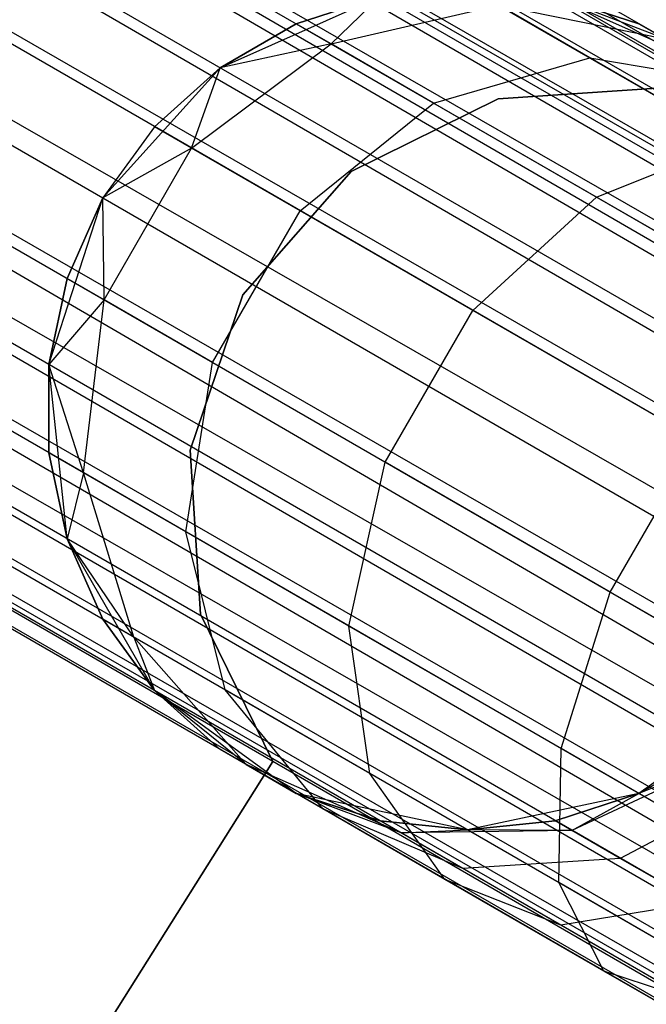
# Model space of a CAD drawing. Extents: x -189 to 189, y -189 to 189.
# Tile 413 of 591: x 51.3 to 52.79, y -31.63 to -29.29. Entities that reach past the tile are written whole.
import ezdxf

# ---------------------------------------------------------------- set-up
doc = ezdxf.new("R2010")
doc.units = 0
doc.header["$LTSCALE"] = 25.4
doc.layers.get('0').update_dxf_attribs({"linetype": 'CONTINUOUS'})

# ---------------------------------------------------------------- blocks, each defined once
blk = doc.blocks.new('CAMELEON-KENAI-C-12244_STL')
at = {"color": 0}
for p, q in [((146.4305, -83.3727, -9.3955), (37.968, -20.7519, -9.3955)), ((146.4305, -83.3727, -9.3955), (37.968, -20.7519, -9.6045)), ((146.3662, -83.484, -9), (37.968, -20.7519, -9.3955)), ((146.3662, -83.484, -9), (37.968, -20.7519, -9.3955)), ((146.4305, -83.3727, -9.3955), (37.968, -20.7519, -9.3955)), ((146.4305, -83.3727, -9.3955), (37.968, -20.7519, -9.6045)), ((146.3662, -83.484, -9), (37.9463, -20.7895, -9.191)), ((146.3662, -83.484, -9), (37.9463, -20.7895, -9.191)), ((146.4305, -83.3727, -9.3955), (37.9463, -20.7895, -9.809)), ((146.4305, -83.3727, -9.3955), (37.9463, -20.7895, -9.809)), ((146.4088, -83.4103, -9.809), (37.9463, -20.7895, -9.809)), ((146.4088, -83.4103, -9.809), (37.9463, -20.7895, -9.809)), ((37.9038, -20.8631, -9), (146.3662, -83.484, -9)), ((37.9038, -20.8631, -9), (146.3662, -83.484, -9)), ((146.4088, -83.4103, -9.809), (37.9038, -20.8631, -10)), ((146.4088, -83.4103, -9.809), (37.9038, -20.8631, -10)), ((37.8424, -20.9696, -8.8309), (146.3662, -83.484, -9)), ((37.8424, -20.9696, -8.8309), (146.3662, -83.484, -9)), ((37.8424, -20.9696, -8.8309), (146.2271, -83.7249, -8.691)), ((37.8424, -20.9696, -8.8309), (146.2271, -83.7249, -8.691)), ((146.4088, -83.4103, -9.809), (37.8424, -20.9696, -10.1691)), ((146.4088, -83.4103, -9.809), (37.8424, -20.9696, -10.1691)), ((146.3048, -83.5904, -10.1691), (37.8424, -20.9696, -10.1691)), ((146.3048, -83.5904, -10.1691), (37.8424, -20.9696, -10.1691)), ((37.7647, -21.1041, -8.691), (146.2271, -83.7249, -8.691)), ((37.7647, -21.1041, -8.691), (146.2271, -83.7249, -8.691)), ((37.7647, -21.1041, -8.691), (146.0372, -84.0539, -8.5219)), ((37.7647, -21.1041, -8.691), (146.0372, -84.0539, -8.5219)), ((146.3048, -83.5904, -10.1691), (37.7647, -21.1041, -10.309)), ((146.3048, -83.5904, -10.1691), (37.7647, -21.1041, -10.309)), ((146.1366, -83.8817, -10.4135), (37.7647, -21.1041, -10.309)), ((146.1366, -83.8817, -10.4135), (37.7647, -21.1041, -10.309)), ((37.6742, -21.2609, -8.5864), (146.0372, -84.0539, -8.5219)), ((37.6742, -21.2609, -8.5864), (146.0372, -84.0539, -8.5219)), ((146.1366, -83.8817, -10.4135), (37.6742, -21.2609, -10.4135)), ((146.1366, -83.8817, -10.4135), (37.6742, -21.2609, -10.4135)), ((146.0372, -84.0539, -8.5219), (37.5747, -21.4331, -8.5219)), ((146.0372, -84.0539, -8.5219), (37.5747, -21.4331, -8.5219)), ((37.5747, -21.4331, -10.4781), (146.1366, -83.8817, -10.4135)), ((37.5747, -21.4331, -10.4781), (146.1366, -83.8817, -10.4135)), ((37.4708, -21.6131, -8.5), (145.9332, -84.234, -8.5)), ((37.4708, -21.6131, -8.5), (145.9332, -84.234, -8.5)), ((37.4708, -21.6131, -10.5), (145.9332, -84.234, -10.5)), ((37.4708, -21.6131, -10.5), (145.9332, -84.234, -10.5)), ((37.4708, -21.6131, -10.5), (146.1366, -83.8817, -10.4135)), ((37.4708, -21.6131, -10.5), (146.1366, -83.8817, -10.4135)), ((37.3668, -21.7932, -8.5219), (145.8293, -84.414, -8.5219)), ((37.3668, -21.7932, -8.5219), (145.8293, -84.414, -8.5219)), ((37.3668, -21.7932, -8.5219), (145.6393, -84.743, -8.691)), ((37.3668, -21.7932, -8.5219), (145.6393, -84.743, -8.691)), ((37.3668, -21.7932, -10.4781), (145.9332, -84.234, -10.5)), ((37.3668, -21.7932, -10.4781), (145.9332, -84.234, -10.5)), ((145.7299, -84.5862, -10.4135), (37.2674, -21.9654, -10.4135)), ((37.2674, -21.9654, -10.4135), (145.9332, -84.234, -10.5)), ((145.7299, -84.5862, -10.4135), (37.2674, -21.9654, -10.4135)), ((37.2674, -21.9654, -8.5864), (145.6393, -84.743, -8.691)), ((37.2674, -21.9654, -8.5864), (145.6393, -84.743, -8.691)), ((37.2674, -21.9654, -10.4135), (145.9332, -84.234, -10.5)), ((145.7299, -84.5862, -10.4135), (37.1769, -22.1222, -10.309)), ((145.7299, -84.5862, -10.4135), (37.1769, -22.1222, -10.309)), ((145.6393, -84.743, -8.691), (37.1769, -22.1222, -8.691)), ((37.1769, -22.1222, -8.691), (145.5002, -84.984, -9)), ((37.1769, -22.1222, -8.691), (145.5002, -84.984, -9)), ((145.6393, -84.743, -8.691), (37.1769, -22.1222, -8.691)), ((145.7299, -84.5862, -10.4135), (37.0992, -22.2567, -10.1691)), ((145.7299, -84.5862, -10.4135), (37.0992, -22.2567, -10.1691)), ((145.5617, -84.8775, -10.1691), (37.0992, -22.2567, -10.1691)), ((145.5617, -84.8775, -10.1691), (37.0992, -22.2567, -10.1691)), ((37.0992, -22.2567, -8.8309), (145.5002, -84.984, -9)), ((37.0992, -22.2567, -8.8309), (145.5002, -84.984, -9)), ((145.5617, -84.8775, -10.1691), (37.0378, -22.3631, -10)), ((145.5617, -84.8775, -10.1691), (37.0378, -22.3631, -10)), ((145.5002, -84.984, -9), (37.0378, -22.3631, -9)), ((145.5002, -84.984, -9), (37.0378, -22.3631, -9)), ((145.5617, -84.8775, -10.1691), (36.9953, -22.4368, -9.809)), ((145.5617, -84.8775, -10.1691), (36.9953, -22.4368, -9.809)), ((145.4577, -85.0576, -9.809), (36.9953, -22.4368, -9.809)), ((145.4577, -85.0576, -9.809), (36.9953, -22.4368, -9.809)), ((145.436, -85.0952, -9.3955), (36.9953, -22.4368, -9.191)), ((145.436, -85.0952, -9.3955), (36.9953, -22.4368, -9.191)), ((145.5002, -84.984, -9), (36.9953, -22.4368, -9.191)), ((145.5002, -84.984, -9), (36.9953, -22.4368, -9.191)), ((145.4577, -85.0576, -9.809), (36.9735, -22.4744, -9.6045)), ((145.4577, -85.0576, -9.809), (36.9735, -22.4744, -9.3955)), ((145.4577, -85.0576, -9.809), (36.9735, -22.4744, -9.6045)), ((145.4577, -85.0576, -9.809), (36.9735, -22.4744, -9.3955)), ((145.436, -85.0952, -9.3955), (36.9735, -22.4744, -9.3955)), ((145.436, -85.0952, -9.3955), (36.9735, -22.4744, -9.3955)), ((51.7786, -29.4041, -167), (52.1585, -29.235, -167)), ((51.7786, -29.4041, -167), (52.1585, -29.235, -167)), ((52.1585, -29.235, -161.5), (51.9597, -29.2996, -161.5)), ((51.9597, -29.2996, -161.5), (52.1585, -29.235, -167)), ((51.9597, -29.2996, -161.5), (52.1585, -29.235, -167)), ((52.1585, -29.235, -161.5), (51.9597, -29.2996, -161.5)), ((52.0426, -29.3474, -160.773), (52.1585, -29.235, -161.5)), ((52.0426, -29.3474, -160.773), (52.1585, -29.235, -161.5)), ((52.0426, -29.3474, -160.773), (52.4402, -29.2557, -160.853)), ((52.0426, -29.3474, -160.773), (52.4402, -29.2557, -160.853)), ((52.4402, -29.2557, -160.853), (52.8353, -29.3354, -160.9553)), ((52.6565, -29.3806, -160.25), (52.4402, -29.2557, -160.853)), ((52.6565, -29.3806, -160.25), (52.4402, -29.2557, -160.853)), ((52.4402, -29.2557, -160.853), (52.8353, -29.3354, -160.9553)), ((52.5743, -29.235, -167), (52.9542, -29.4041, -167)), ((52.8353, -29.3354, -160.9553), (52.5743, -29.235, -161.5)), ((52.8353, -29.3354, -160.9553), (52.5743, -29.235, -161.5)), ((52.7732, -29.2996, -161.5), (52.5743, -29.235, -161.5)), ((52.5743, -29.235, -167), (52.7732, -29.2996, -161.5)), ((52.5743, -29.235, -167), (52.9542, -29.4041, -167)), ((52.7732, -29.2996, -161.5), (52.5743, -29.235, -161.5)), ((52.5743, -29.235, -167), (52.7732, -29.2996, -161.5)), ((51.9597, -29.2996, -161.5), (51.7786, -29.4041, -161.5)), ((51.7786, -29.4041, -167), (51.9597, -29.2996, -161.5)), ((51.9597, -29.2996, -161.5), (51.7786, -29.4041, -161.5)), ((51.7786, -29.4041, -167), (51.9597, -29.2996, -161.5)), ((52.0426, -29.3474, -160.773), (51.9597, -29.2996, -161.5)), ((52.0426, -29.3474, -160.773), (51.9597, -29.2996, -161.5)), ((52.8353, -29.3354, -160.9553), (52.7732, -29.2996, -161.5)), ((52.7732, -29.2996, -161.5), (52.9542, -29.4041, -167)), ((52.8353, -29.3354, -160.9553), (52.7732, -29.2996, -161.5)), ((52.7732, -29.2996, -161.5), (52.9542, -29.4041, -167)), ((51.7112, -29.5947, -160.7292), (52.0426, -29.3474, -160.773)), ((51.7112, -29.5947, -160.7292), (52.0426, -29.3474, -160.773)), ((52.0426, -29.3474, -160.773), (51.7786, -29.4041, -161.5)), ((52.0426, -29.3474, -160.773), (51.7786, -29.4041, -161.5)), ((52.2856, -29.4878, -160.0955), (52.0426, -29.3474, -160.773)), ((52.2856, -29.4878, -160.0955), (52.0426, -29.3474, -160.773)), ((52.2856, -29.4878, -160.0955), (52.6565, -29.3806, -160.25)), ((52.2856, -29.4878, -160.0955), (52.6565, -29.3806, -160.25)), ((52.6565, -29.3806, -160.25), (53.0173, -29.4406, -160.4477)), ((53.0006, -29.5793, -159.7322), (52.6565, -29.3806, -160.25)), ((53.0006, -29.5793, -159.7322), (52.6565, -29.3806, -160.25)), ((52.6565, -29.3806, -160.25), (53.0173, -29.4406, -160.4477)), ((51.5004, -29.7131, -167), (51.7786, -29.4041, -167)), ((51.5004, -29.7131, -167), (51.7786, -29.4041, -167)), ((51.7786, -29.4041, -161.5), (51.6233, -29.544, -161.5)), ((51.6233, -29.544, -161.5), (51.7786, -29.4041, -167)), ((51.6233, -29.544, -161.5), (51.7786, -29.4041, -167)), ((51.7786, -29.4041, -161.5), (51.6233, -29.544, -161.5)), ((51.7112, -29.5947, -160.7292), (51.7786, -29.4041, -161.5)), ((51.7112, -29.5947, -160.7292), (51.7786, -29.4041, -161.5)), ((51.7786, -29.4041, -161.5), (51.7786, -29.4041, -167)), ((51.7786, -29.4041, -161.5), (51.7786, -29.4041, -167)), ((52.8276, -29.4518, -165), (52.4389, -29.4778, -165)), ((52.4389, -29.4778, -167), (52.8276, -29.4518, -167)), ((52.4389, -29.4778, -167), (52.8276, -29.4518, -167)), ((52.8276, -29.4518, -165), (52.4389, -29.4778, -165)), ((51.9688, -29.7435, -160.0109), (52.2856, -29.4878, -160.0955)), ((51.9688, -29.7435, -160.0109), (52.2856, -29.4878, -160.0955)), ((52.4389, -29.4778, -165), (52.0897, -29.6503, -165)), ((52.0897, -29.6503, -167), (52.4389, -29.4778, -167)), ((52.0897, -29.6503, -167), (52.4389, -29.4778, -167)), ((52.4389, -29.4778, -165), (52.0897, -29.6503, -165)), ((52.6722, -29.711, -159.5137), (52.2856, -29.4878, -160.0955)), ((52.6722, -29.711, -159.5137), (52.2856, -29.4878, -160.0955)), ((52.4389, -29.4778, -165), (52.4389, -29.4778, -167)), ((52.4389, -29.4778, -165), (52.4389, -29.4778, -167)), ((51.6233, -29.544, -161.5), (51.5004, -29.7131, -161.5)), ((51.6233, -29.544, -161.5), (51.5004, -29.7131, -161.5)), ((51.6233, -29.544, -161.5), (51.5004, -29.7131, -167)), ((51.6233, -29.544, -161.5), (51.5004, -29.7131, -167)), ((51.7112, -29.5947, -160.7292), (51.6233, -29.544, -161.5)), ((51.7112, -29.5947, -160.7292), (51.6233, -29.544, -161.5)), ((52.6722, -29.711, -159.5137), (53.0006, -29.5793, -159.7322)), ((52.6722, -29.711, -159.5137), (53.0006, -29.5793, -159.7322)), ((51.7112, -29.5947, -160.7292), (51.5004, -29.7131, -161.5)), ((51.7112, -29.5947, -160.7292), (51.5004, -29.7131, -161.5)), ((51.5032, -29.9549, -160.7292), (51.7112, -29.5947, -160.7292)), ((51.5032, -29.9549, -160.7292), (51.7112, -29.5947, -160.7292)), ((51.9688, -29.7435, -160.0109), (51.7112, -29.5947, -160.7292)), ((51.9688, -29.7435, -160.0109), (51.7112, -29.5947, -160.7292)), ((52.0897, -29.6503, -165), (51.8329, -29.9432, -165)), ((51.8329, -29.9432, -167), (52.0897, -29.6503, -167)), ((51.8329, -29.9432, -167), (52.0897, -29.6503, -167)), ((52.0897, -29.6503, -165), (51.8329, -29.9432, -165)), ((52.0897, -29.6503, -165), (52.0897, -29.6503, -167)), ((52.0897, -29.6503, -165), (52.0897, -29.6503, -167)), ((51.3719, -30.1086, -167), (51.5004, -29.7131, -167)), ((51.3719, -30.1086, -167), (51.5004, -29.7131, -167)), ((51.5004, -29.7131, -161.5), (51.4154, -29.9041, -161.5)), ((51.4154, -29.9041, -161.5), (51.5004, -29.7131, -167)), ((51.5004, -29.7131, -161.5), (51.4154, -29.9041, -161.5)), ((51.4154, -29.9041, -161.5), (51.5004, -29.7131, -167)), ((51.5032, -29.9549, -160.7292), (51.5004, -29.7131, -161.5)), ((51.5032, -29.9549, -160.7292), (51.5004, -29.7131, -161.5)), ((51.5004, -29.7131, -161.5), (51.5004, -29.7131, -167)), ((51.5004, -29.7131, -161.5), (51.5004, -29.7131, -167)), ((52.3787, -29.9801, -159.3941), (52.6722, -29.711, -159.5137)), ((52.3787, -29.9801, -159.3941), (52.6722, -29.711, -159.5137)), ((53.176, -30.0018, -159.0673), (52.6722, -29.711, -159.5137)), ((53.176, -30.0018, -159.0673), (52.6722, -29.711, -159.5137)), ((51.7609, -30.1036, -160.0109), (51.9688, -29.7435, -160.0109)), ((51.7609, -30.1036, -160.0109), (51.9688, -29.7435, -160.0109)), ((52.3787, -29.9801, -159.3941), (51.9688, -29.7435, -160.0109)), ((52.3787, -29.9801, -159.3941), (51.9688, -29.7435, -160.0109)), ((51.4154, -29.9041, -161.5), (51.3719, -30.1086, -161.5)), ((51.3719, -30.1086, -167), (51.4154, -29.9041, -161.5)), ((51.4154, -29.9041, -161.5), (51.3719, -30.1086, -161.5)), ((51.3719, -30.1086, -167), (51.4154, -29.9041, -161.5)), ((51.5032, -29.9549, -160.7292), (51.4154, -29.9041, -161.5)), ((51.5032, -29.9549, -160.7292), (51.4154, -29.9041, -161.5)), ((51.5032, -29.9549, -160.7292), (51.3719, -30.1086, -161.5)), ((51.5032, -29.9549, -160.7292), (51.3719, -30.1086, -161.5)), ((51.4548, -30.3655, -160.773), (51.5032, -29.9549, -160.7292)), ((51.4548, -30.3655, -160.773), (51.5032, -29.9549, -160.7292)), ((51.7609, -30.1036, -160.0109), (51.5032, -29.9549, -160.7292)), ((51.7609, -30.1036, -160.0109), (51.5032, -29.9549, -160.7292)), ((51.8329, -29.9432, -165), (51.7074, -30.312, -165)), ((51.7074, -30.312, -167), (51.8329, -29.9432, -167)), ((51.7074, -30.312, -167), (51.8329, -29.9432, -167)), ((51.8329, -29.9432, -165), (51.7074, -30.312, -165)), ((51.8329, -29.9432, -165), (51.8329, -29.9432, -167)), ((51.8329, -29.9432, -165), (51.8329, -29.9432, -167)), ((52.1708, -30.3403, -159.3941), (52.3787, -29.9801, -159.3941)), ((52.1708, -30.3403, -159.3941), (52.3787, -29.9801, -159.3941)), ((52.9129, -30.2885, -158.9209), (52.3787, -29.9801, -159.3941)), ((52.9129, -30.2885, -158.9209), (52.3787, -29.9801, -159.3941)), ((51.4154, -30.5222, -167), (51.3719, -30.1086, -167)), ((51.4548, -30.3655, -160.773), (51.3719, -30.1086, -161.5)), ((51.3719, -30.1086, -161.5), (51.3719, -30.3177, -161.5)), ((51.4548, -30.3655, -160.773), (51.3719, -30.1086, -161.5)), ((51.3719, -30.3177, -161.5), (51.3719, -30.1086, -167)), ((51.4154, -30.5222, -167), (51.3719, -30.1086, -167)), ((51.3719, -30.3177, -161.5), (51.3719, -30.1086, -167)), ((51.3719, -30.1086, -161.5), (51.3719, -30.3177, -161.5)), ((51.3719, -30.1086, -161.5), (51.3719, -30.1086, -167)), ((51.3719, -30.1086, -161.5), (51.3719, -30.1086, -167)), ((51.6978, -30.5058, -160.0955), (51.7609, -30.1036, -160.0109)), ((51.6978, -30.5058, -160.0955), (51.7609, -30.1036, -160.0109)), ((52.1708, -30.3403, -159.3941), (51.7609, -30.1036, -160.0109)), ((52.1708, -30.3403, -159.3941), (51.7609, -30.1036, -160.0109)), ((52.7049, -30.6487, -158.9209), (52.9129, -30.2885, -158.9209)), ((52.7049, -30.6487, -158.9209), (52.9129, -30.2885, -158.9209)), ((51.4548, -30.3655, -160.773), (51.3719, -30.3177, -161.5)), ((51.3719, -30.3177, -161.5), (51.4154, -30.5222, -161.5)), ((51.4548, -30.3655, -160.773), (51.3719, -30.3177, -161.5)), ((51.4154, -30.5222, -167), (51.3719, -30.3177, -161.5)), ((51.3719, -30.3177, -161.5), (51.4154, -30.5222, -161.5)), ((51.4154, -30.5222, -167), (51.3719, -30.3177, -161.5)), ((51.7074, -30.312, -165), (51.7074, -30.312, -167)), ((51.7074, -30.312, -165), (51.7074, -30.312, -167)), ((51.7074, -30.312, -165), (51.7324, -30.7007, -165)), ((51.7324, -30.7007, -167), (51.7074, -30.312, -167)), ((51.7324, -30.7007, -167), (51.7074, -30.312, -167)), ((51.7074, -30.312, -165), (51.7324, -30.7007, -165)), ((52.0844, -30.729, -159.5137), (52.1708, -30.3403, -159.3941)), ((52.0844, -30.729, -159.5137), (52.1708, -30.3403, -159.3941)), ((52.7049, -30.6487, -158.9209), (52.1708, -30.3403, -159.3941)), ((52.7049, -30.6487, -158.9209), (52.1708, -30.3403, -159.3941)), ((51.4548, -30.3655, -160.773), (51.4154, -30.5222, -161.5)), ((51.4548, -30.3655, -160.773), (51.4154, -30.5222, -161.5)), ((51.5742, -30.7557, -160.853), (51.4548, -30.3655, -160.773)), ((51.6978, -30.5058, -160.0955), (51.4548, -30.3655, -160.773)), ((51.5742, -30.7557, -160.853), (51.4548, -30.3655, -160.773)), ((51.6978, -30.5058, -160.0955), (51.4548, -30.3655, -160.773)), ((51.7905, -30.8806, -160.25), (51.6978, -30.5058, -160.0955)), ((52.0844, -30.729, -159.5137), (51.6978, -30.5058, -160.0955)), ((51.7905, -30.8806, -160.25), (51.6978, -30.5058, -160.0955)), ((52.0844, -30.729, -159.5137), (51.6978, -30.5058, -160.0955)), ((51.6233, -30.8823, -167), (51.4154, -30.5222, -167)), ((51.5742, -30.7557, -160.853), (51.4154, -30.5222, -161.5)), ((51.4154, -30.5222, -161.5), (51.5004, -30.7131, -161.5)), ((51.5742, -30.7557, -160.853), (51.4154, -30.5222, -161.5)), ((51.5004, -30.7131, -161.5), (51.4154, -30.5222, -167)), ((51.6233, -30.8823, -167), (51.4154, -30.5222, -167)), ((51.5004, -30.7131, -161.5), (51.4154, -30.5222, -167)), ((51.4154, -30.5222, -161.5), (51.5004, -30.7131, -161.5)), ((51.4154, -30.5222, -161.5), (51.4154, -30.5222, -167)), ((51.4154, -30.5222, -161.5), (51.4154, -30.5222, -167)), ((52.5882, -31.0199, -159.0673), (52.7049, -30.6487, -158.9209)), ((52.5882, -31.0199, -159.0673), (52.7049, -30.6487, -158.9209)), ((53.327, -31.0078, -158.6233), (52.7049, -30.6487, -158.9209)), ((53.327, -31.0078, -158.6233), (52.7049, -30.6487, -158.9209)), ((51.7324, -30.7007, -165), (51.7324, -30.7007, -167)), ((51.7324, -30.7007, -165), (51.7324, -30.7007, -167)), ((51.7324, -30.7007, -165), (51.904, -31.0504, -165)), ((51.904, -31.0504, -167), (51.7324, -30.7007, -167)), ((51.904, -31.0504, -167), (51.7324, -30.7007, -167)), ((51.7324, -30.7007, -165), (51.904, -31.0504, -165)), ((51.5742, -30.7557, -160.853), (51.5004, -30.7131, -161.5)), ((51.5004, -30.7131, -161.5), (51.6233, -30.8823, -161.5)), ((51.5742, -30.7557, -160.853), (51.5004, -30.7131, -161.5)), ((51.6233, -30.8823, -167), (51.5004, -30.7131, -161.5)), ((51.5004, -30.7131, -161.5), (51.6233, -30.8823, -161.5)), ((51.6233, -30.8823, -167), (51.5004, -30.7131, -161.5)), ((52.1345, -31.0793, -159.7322), (52.0844, -30.729, -159.5137)), ((52.5882, -31.0199, -159.0673), (52.0844, -30.729, -159.5137)), ((52.1345, -31.0793, -159.7322), (52.0844, -30.729, -159.5137)), ((52.5882, -31.0199, -159.0673), (52.0844, -30.729, -159.5137)), ((51.8407, -31.058, -160.9553), (51.5742, -30.7557, -160.853)), ((51.5742, -30.7557, -160.853), (51.6233, -30.8823, -161.5)), ((51.5742, -30.7557, -160.853), (51.6233, -30.8823, -161.5)), ((51.7905, -30.8806, -160.25), (51.5742, -30.7557, -160.853)), ((51.8407, -31.058, -160.9553), (51.5742, -30.7557, -160.853)), ((51.7905, -30.8806, -160.25), (51.5742, -30.7557, -160.853)), ((51.9597, -31.1267, -167), (51.6233, -30.8823, -167)), ((51.8407, -31.058, -160.9553), (51.6233, -30.8823, -161.5)), ((51.6233, -30.8823, -161.5), (51.7786, -31.0222, -161.5)), ((51.8407, -31.058, -160.9553), (51.6233, -30.8823, -161.5)), ((51.7786, -31.0222, -161.5), (51.6233, -30.8823, -167)), ((51.9597, -31.1267, -167), (51.6233, -30.8823, -167)), ((51.7786, -31.0222, -161.5), (51.6233, -30.8823, -167)), ((51.6233, -30.8823, -161.5), (51.7786, -31.0222, -161.5)), ((51.6233, -30.8823, -161.5), (51.6233, -30.8823, -167)), ((51.6233, -30.8823, -161.5), (51.6233, -30.8823, -167)), ((52.0228, -31.1631, -160.4477), (51.7905, -30.8806, -160.25)), ((52.1345, -31.0793, -159.7322), (51.7905, -30.8806, -160.25)), ((52.0228, -31.1631, -160.4477), (51.7905, -30.8806, -160.25)), ((52.1345, -31.0793, -159.7322), (51.7905, -30.8806, -160.25)), ((53.1096, -30.8823, -167), (52.7732, -31.1267, -167)), ((53.1096, -30.8823, -167), (52.7732, -31.1267, -167)), ((51.8407, -31.058, -160.9553), (51.7786, -31.0222, -161.5)), ((51.9597, -31.1267, -167), (51.7786, -31.0222, -161.5)), ((51.8407, -31.058, -160.9553), (51.7786, -31.0222, -161.5)), ((51.9597, -31.1267, -167), (51.7786, -31.0222, -161.5)), ((52.5829, -31.3381, -159.3349), (52.5882, -31.0199, -159.0673)), ((52.5829, -31.3381, -159.3349), (52.5882, -31.0199, -159.0673)), ((53.175, -31.3587, -158.7867), (52.5882, -31.0199, -159.0673)), ((53.175, -31.3587, -158.7867), (52.5882, -31.0199, -159.0673)), ((52.7732, -31.1267, -161.5), (52.9542, -31.0222, -161.5)), ((52.9542, -31.0222, -161.5), (52.7732, -31.1267, -167)), ((52.9542, -31.0222, -161.5), (52.7732, -31.1267, -167)), ((52.7732, -31.1267, -161.5), (52.9542, -31.0222, -161.5)), ((51.904, -31.0504, -165), (50.4099, -33.4213, -165)), ((50.4099, -33.4213, -167), (51.904, -31.0504, -167)), ((50.4099, -33.4213, -167), (51.904, -31.0504, -167)), ((51.904, -31.0504, -165), (50.4099, -33.4213, -165)), ((51.904, -31.0504, -165), (51.904, -31.0504, -167)), ((51.904, -31.0504, -165), (51.904, -31.0504, -167)), ((52.9863, -31.0407, -161.2188), (52.6136, -31.214, -161.1555)), ((52.9863, -31.0407, -161.2188), (52.6136, -31.214, -161.1555)), ((52.9863, -31.0407, -161.2188), (52.7732, -31.1267, -161.5)), ((52.9863, -31.0407, -161.2188), (52.7732, -31.1267, -161.5)), ((52.2084, -31.2201, -161.0623), (51.8407, -31.058, -160.9553)), ((51.8407, -31.058, -160.9553), (51.9597, -31.1267, -161.5)), ((51.8407, -31.058, -160.9553), (51.9597, -31.1267, -161.5)), ((52.0228, -31.1631, -160.4477), (51.8407, -31.058, -160.9553)), ((52.2084, -31.2201, -161.0623), (51.8407, -31.058, -160.9553)), ((52.0228, -31.1631, -160.4477), (51.8407, -31.058, -160.9553)), ((52.3125, -31.3304, -160.0119), (52.1345, -31.0793, -159.7322)), ((52.5829, -31.3381, -159.3349), (52.1345, -31.0793, -159.7322)), ((52.3125, -31.3304, -160.0119), (52.1345, -31.0793, -159.7322)), ((52.5829, -31.3381, -159.3349), (52.1345, -31.0793, -159.7322)), ((53.0803, -31.0949, -160.9568), (52.7287, -31.2804, -160.8346)), ((53.0803, -31.0949, -160.9568), (52.7287, -31.2804, -160.8346)), ((52.3664, -31.2131, -167), (51.9597, -31.1267, -167)), ((52.2084, -31.2201, -161.0623), (51.9597, -31.1267, -161.5)), ((51.9597, -31.1267, -161.5), (52.1585, -31.1913, -161.5)), ((52.2084, -31.2201, -161.0623), (51.9597, -31.1267, -161.5)), ((51.9597, -31.1267, -161.5), (51.9597, -31.1267, -167)), ((52.1585, -31.1913, -161.5), (51.9597, -31.1267, -167)), ((52.3664, -31.2131, -167), (51.9597, -31.1267, -167)), ((52.1585, -31.1913, -161.5), (51.9597, -31.1267, -167)), ((51.9597, -31.1267, -161.5), (52.1585, -31.1913, -161.5)), ((51.9597, -31.1267, -161.5), (51.9597, -31.1267, -167)), ((52.7732, -31.1267, -167), (52.3664, -31.2131, -167)), ((52.7732, -31.1267, -167), (52.3664, -31.2131, -167)), ((52.5743, -31.1913, -161.5), (52.7732, -31.1267, -161.5)), ((52.7732, -31.1267, -167), (52.5743, -31.1913, -161.5)), ((52.5743, -31.1913, -161.5), (52.7732, -31.1267, -161.5)), ((52.7732, -31.1267, -167), (52.5743, -31.1913, -161.5)), ((52.6136, -31.214, -161.1555), (52.7732, -31.1267, -161.5)), ((52.6136, -31.214, -161.1555), (52.7732, -31.1267, -161.5)), ((52.7732, -31.1267, -161.5), (52.7732, -31.1267, -167)), ((52.7732, -31.1267, -161.5), (52.7732, -31.1267, -167)), ((52.3547, -31.3046, -160.6545), (52.0228, -31.1631, -160.4477)), ((52.3125, -31.3304, -160.0119), (52.0228, -31.1631, -160.4477)), ((52.3547, -31.3046, -160.6545), (52.0228, -31.1631, -160.4477)), ((52.3125, -31.3304, -160.0119), (52.0228, -31.1631, -160.4477)), ((52.2084, -31.2201, -161.0623), (52.1585, -31.1913, -161.5)), ((52.1585, -31.1913, -161.5), (52.3664, -31.2131, -161.5)), ((52.2084, -31.2201, -161.0623), (52.1585, -31.1913, -161.5)), ((52.3664, -31.2131, -167), (52.1585, -31.1913, -161.5)), ((52.1585, -31.1913, -161.5), (52.3664, -31.2131, -161.5)), ((52.3664, -31.2131, -167), (52.1585, -31.1913, -161.5)), ((52.3664, -31.2131, -161.5), (52.5743, -31.1913, -161.5)), ((52.5743, -31.1913, -161.5), (52.3664, -31.2131, -167)), ((52.5743, -31.1913, -161.5), (52.3664, -31.2131, -167)), ((52.3664, -31.2131, -161.5), (52.5743, -31.1913, -161.5)), ((52.6136, -31.214, -161.1555), (52.5743, -31.1913, -161.5)), ((52.6136, -31.214, -161.1555), (52.5743, -31.1913, -161.5)), ((52.2084, -31.2201, -161.0623), (52.3664, -31.2131, -161.5)), ((52.2084, -31.2201, -161.0623), (52.3664, -31.2131, -161.5)), ((52.6136, -31.214, -161.1555), (52.2084, -31.2201, -161.0623)), ((52.6136, -31.214, -161.1555), (52.2084, -31.2201, -161.0623)), ((52.3547, -31.3046, -160.6545), (52.2084, -31.2201, -161.0623)), ((52.3547, -31.3046, -160.6545), (52.2084, -31.2201, -161.0623)), ((52.6136, -31.214, -161.1555), (52.3664, -31.2131, -161.5)), ((52.6136, -31.214, -161.1555), (52.3664, -31.2131, -161.5)), ((52.3664, -31.2131, -161.5), (52.3664, -31.2131, -167)), ((52.3664, -31.2131, -161.5), (52.3664, -31.2131, -167)), ((52.7287, -31.2804, -160.8346), (52.6136, -31.214, -161.1555)), ((52.7287, -31.2804, -160.8346), (52.6136, -31.214, -161.1555)), ((52.7287, -31.2804, -160.8346), (52.3547, -31.3046, -160.6545)), ((52.7287, -31.2804, -160.8346), (52.3547, -31.3046, -160.6545)), ((52.9119, -31.3862, -160.5589), (52.7287, -31.2804, -160.8346)), ((52.9119, -31.3862, -160.5589), (52.7287, -31.2804, -160.8346)), ((52.5874, -31.4389, -160.3043), (52.3547, -31.3046, -160.6545)), ((52.5874, -31.4389, -160.3043), (52.3547, -31.3046, -160.6545)), ((52.5874, -31.4389, -160.3043), (52.3125, -31.3304, -160.0119)), ((52.6899, -31.5483, -159.6774), (52.3125, -31.3304, -160.0119)), ((52.5874, -31.4389, -160.3043), (52.3125, -31.3304, -160.0119)), ((52.6899, -31.5483, -159.6774), (52.3125, -31.3304, -160.0119)), ((52.6899, -31.5483, -159.6774), (52.5829, -31.3381, -159.3349)), ((53.1051, -31.6396, -159.0852), (52.5829, -31.3381, -159.3349)), ((52.6899, -31.5483, -159.6774), (52.5829, -31.3381, -159.3349)), ((53.1051, -31.6396, -159.0852), (52.5829, -31.3381, -159.3349)), ((52.9119, -31.3862, -160.5589), (52.5874, -31.4389, -160.3043)), ((52.9119, -31.3862, -160.5589), (52.5874, -31.4389, -160.3043)), ((52.8907, -31.614, -160.0356), (52.5874, -31.4389, -160.3043)), ((52.8907, -31.614, -160.0356), (52.5874, -31.4389, -160.3043)), ((52.8907, -31.614, -160.0356), (52.6899, -31.5483, -159.6774)), ((53.1295, -31.8021, -159.4672), (52.6899, -31.5483, -159.6774)), ((52.8907, -31.614, -160.0356), (52.6899, -31.5483, -159.6774)), ((53.1295, -31.8021, -159.4672), (52.6899, -31.5483, -159.6774))]:
    blk.add_line(p, q, dxfattribs=at)

msp = doc.modelspace()

# ---------------------------------------------------------------- block references
at = {"color": 0}
msp.add_blockref('CAMELEON-KENAI-C-12244_STL', (0, 0), dxfattribs=at)

doc.saveas('drawing.dxf')
